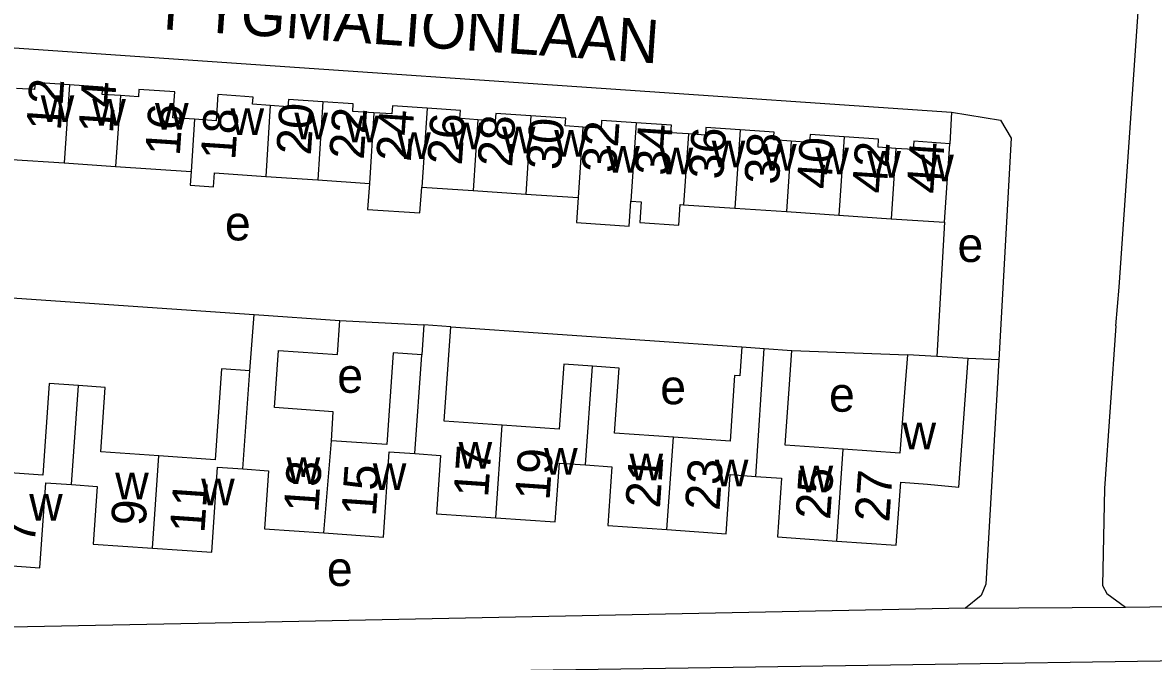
# Model space of a CAD drawing. Extents: x 161773 to 163836, y 384796 to 386521.
# Drawn here: x 162100.7 to 162231.1, y 385385.3 to 385459 of the extents above; entities that cross this region are included whole.
import ezdxf

# ---------------------------------------------------------------- set-up
doc = ezdxf.new("R2010")
doc.units = 0
for name, color, linetype in [('BLT_Basislijn', 7, 'Continuous'), ('BLT_Bebouwing', 7, 'Continuous'), ('BLT_Centroide', 7, 'Continuous'), ('BLT_Huisnummer', 7, 'Continuous'), ('BLT_Huisnummer_ tussenligend', 7, 'Continuous'), ('BLT_Onderverdeling_panden', 7, 'Continuous'), ('BLT_Straatnaam', 7, 'Continuous'), ('BLT_Vlakafsluiter', 7, 'Continuous')]:
    doc.layers.add(name, color=color, linetype=linetype)

msp = doc.modelspace()

# ---------------------------------------------------------------- linework, layer by layer
at = {"layer": 'BLT_Basislijn'}
for p, q in [((162227.1, 385428.51), (162229.61, 385464.38)), ((162207.77, 385448.67), (162207.58, 385445.05)), ((162206.97, 385435.98), (162206.09, 385420.48)), ((162073.2, 385429.05), (162127.39, 385425.34)), ((162226.73, 385424.03), (162227.1, 385428.51)), ((162137.26, 385424.66), (162146.95, 385424.15)), ((162150.05, 385423.93), (162183.62, 385421.6)), ((162189.37, 385421.2), (162202.7, 385420.69)), ((162213.23, 385420.13), (162209.72, 385420.26))]:
    msp.add_line(p, q, dxfattribs=at)
for points in [[(162064.18, 385429.67), (162066.19, 385455.73), (162067.14, 385457.13), (162068.27, 385458.04), (162069.62, 385458.2), (162127.01, 385454.24)], [(162127.01, 385454.24), (162207.77, 385448.67)], [(162207.77, 385448.67), (162213.44, 385447.78), (162214.68, 385445.68), (162213.23, 385420.13)], [(162226.73, 385424.03), (162225.44, 385405.29), (162225.21, 385394.09), (162225.68, 385393.16), (162227.85, 385391.57)], [(162213.23, 385420.13), (162211.74, 385394.22), (162211.21, 385392.92), (162209.4, 385391.45)], [(162209.4, 385391.45), (162124.85, 385389.78)], [(162227.85, 385391.57), (162239.06, 385391.72)], [(162491.39, 385389.88), (162477.53, 385388.68), (162443.23, 385388.4), (162414.61, 385388.14), (162283.63, 385386.13), (162154.1, 385384.19), (162114.46, 385383.57), (162055.94, 385383.24), (162018.32, 385384.67), (162015.46, 385385.35)], [(162124.85, 385389.78), (162063.81, 385388.58)]]:
    msp.add_lwpolyline(points, dxfattribs=at)
at = {"layer": 'BLT_Bebouwing'}
for p, q in [((162206.97, 385435.98), (162207.58, 385445.05)), ((162099.45, 385443.24), (162105.49, 385442.84)), ((162105.49, 385442.84), (162111.41, 385442.43)), ((162111.41, 385442.43), (162120.1, 385441.85)), ((162128.71, 385441.27), (162134.72, 385440.86)), ((162134.72, 385440.86), (162140.66, 385440.46)), ((162146.71, 385440.05), (162152.63, 385439.65)), ((162152.63, 385439.65), (162158.69, 385439.24)), ((162158.69, 385439.24), (162164.74, 385438.83)), ((162176.87, 385438.01), (162182.81, 385437.61)), ((162182.81, 385437.61), (162188.77, 385437.21)), ((162188.77, 385437.21), (162194.8, 385436.8)), ((162194.8, 385436.8), (162200.81, 385436.39)), ((162200.81, 385436.39), (162206.97, 385435.98)), ((162126.88, 385418.84), (162127.39, 385425.34)), ((162127.39, 385425.34), (162137.26, 385424.66)), ((162183.62, 385421.6), (162186.17, 385421.42)), ((162186.17, 385421.42), (162189.37, 385421.2))]:
    msp.add_line(p, q, dxfattribs=at)
for points in [[(162106.08, 385451.83), (162102.12, 385452.1), (162102.06, 385451.29), (162099.97, 385451.43)], [(162111.95, 385450.59), (162109.86, 385450.73), (162109.92, 385451.57), (162106.08, 385451.83)], [(162120.51, 385447.86), (162118.02, 385448.03), (162118.23, 385451.02), (162114.1, 385451.3), (162114.04, 385450.45), (162111.95, 385450.59)], [(162126.31, 385450.5), (162123.2, 385450.71), (162122.99, 385447.69), (162120.51, 385447.86)], [(162129.23, 385449.45), (162127.19, 385449.59), (162127.25, 385450.43), (162126.31, 385450.5)], [(162135.31, 385449.88), (162131.32, 385450.15), (162131.26, 385449.31), (162129.23, 385449.45)], [(162138.76, 385448.78), (162138.81, 385449.65), (162135.31, 385449.88)], [(162147.31, 385449.16), (162143.34, 385449.42), (162143.27, 385448.48), (162141.17, 385448.62)], [(162151.26, 385447.94), (162151.11, 385447.95), (162151.18, 385448.89), (162147.31, 385449.16)], [(162141.17, 385448.62), (162138.76, 385448.78)], [(162153.15, 385447.81), (162151.26, 385447.94)], [(162159.28, 385448.25), (162155.23, 385448.52), (162155.18, 385447.68), (162153.15, 385447.81)], [(162165.28, 385446.97), (162163.24, 385447.11), (162163.3, 385447.98), (162159.28, 385448.25)], [(162171.43, 385447.45), (162167.44, 385447.72), (162167.38, 385446.83), (162165.28, 385446.97)], [(162177.45, 385446.17), (162175.42, 385446.31), (162175.48, 385447.18), (162171.43, 385447.45)], [(162183.42, 385446.65), (162179.46, 385446.91), (162179.4, 385446.04), (162177.45, 385446.17)], [(162189.3, 385445.35), (162187.27, 385445.48), (162187.33, 385446.38), (162183.42, 385446.65)], [(162195.4, 385445.84), (162191.47, 385446.11), (162191.41, 385445.2), (162189.3, 385445.35)], [(162201.35, 385444.51), (162199.32, 385444.65), (162199.38, 385445.57), (162195.4, 385445.84)], [(162207.58, 385445.05), (162203.44, 385445.33), (162203.37, 385444.38), (162201.35, 385444.51)], [(162120.1, 385441.85), (162119.99, 385440.25), (162122.7, 385440.07), (162122.81, 385441.67), (162128.71, 385441.27)], [(162140.66, 385440.46), (162140.46, 385437.47), (162146.5, 385437.06), (162146.71, 385440.05)], [(162164.74, 385438.83), (162164.55, 385435.94), (162170.62, 385435.53), (162170.82, 385438.42)], [(162170.82, 385438.42), (162172, 385438.34), (162171.84, 385435.95), (162176.35, 385435.64), (162176.51, 385438.04), (162176.87, 385438.01)], [(162136.28, 385410.78), (162136.5, 385414.13), (162129.71, 385414.6), (162130.17, 385421.18), (162136.99, 385420.71), (162137.26, 385424.66)], [(162146.95, 385424.15), (162146.71, 385420.7)], [(162150.05, 385423.93), (162146.95, 385424.15)], [(162155.99, 385412.56), (162149.3, 385413.02), (162150.05, 385423.93)], [(162183.62, 385421.6), (162183.39, 385418.25), (162182.77, 385418.3), (162182.25, 385410.75), (162175.71, 385411.2)], [(162146.71, 385420.7), (162143.41, 385420.93), (162142.67, 385410.34), (162136.28, 385410.78)], [(162195.3, 385409.82), (162188.61, 385410.28), (162189.14, 385417.86), (162189.37, 385421.2)], [(162202.7, 385420.69), (162202.44, 385417.35), (162201.81, 385409.36), (162195.3, 385409.82)], [(162206.09, 385420.48), (162202.7, 385420.69)], [(162209.72, 385420.26), (162206.09, 385420.48)], [(162208.61, 385405.44), (162209.72, 385420.26)], [(162126.88, 385418.84), (162123.6, 385419.07), (162122.87, 385408.58), (162116.39, 385409.03)], [(162166.38, 385419.38), (162163.07, 385419.61), (162162.55, 385412.11), (162155.99, 385412.56)], [(162175.71, 385411.2), (162168.94, 385411.67), (162169.46, 385419.16), (162166.38, 385419.38)], [(162107.11, 385417.16), (162103.74, 385417.39), (162103, 385406.81), (162096.5, 385407.27)], [(162116.39, 385409.03), (162109.69, 385409.49), (162110.21, 385416.94), (162107.11, 385417.16)], [(162135.42, 385400.15), (162142.28, 385399.67), (162142.96, 385409.5), (162145.92, 385409.3)], [(162145.92, 385409.3), (162148.87, 385409.09), (162148.4, 385402.36), (162155.25, 385401.89)], [(162115.65, 385398.38), (162122.48, 385397.91), (162123.16, 385407.73), (162126.09, 385407.53)], [(162126.09, 385407.53), (162129.03, 385407.32), (162128.56, 385400.63), (162135.42, 385400.15)], [(162155.25, 385401.89), (162162.1, 385401.42), (162162.57, 385408.2), (162165.59, 385407.99)], [(162165.59, 385407.99), (162168.61, 385407.78), (162168.14, 385401.01), (162174.97, 385400.54)], [(162095.76, 385396.61), (162102.66, 385396.13), (162103.34, 385405.92), (162106.32, 385405.72)], [(162174.97, 385400.54), (162181.8, 385400.06), (162182.27, 385406.87), (162185.23, 385406.67)], [(162185.23, 385406.67), (162188.19, 385406.46), (162187.72, 385399.68), (162194.57, 385399.21)], [(162194.57, 385399.21), (162201.42, 385398.74), (162201.93, 385406.01), (162205.02, 385405.77), (162208.61, 385405.44)], [(162106.32, 385405.72), (162109.29, 385405.51), (162108.83, 385398.85), (162115.65, 385398.38)]]:
    msp.add_lwpolyline(points, dxfattribs=at)
at = {"layer": 'BLT_Onderverdeling_panden'}
for p, q in [((162106.08, 385451.83), (162105.49, 385442.84)), ((162111.95, 385450.59), (162111.41, 385442.43)), ((162129.23, 385449.45), (162128.71, 385441.27)), ((162135.31, 385449.88), (162134.72, 385440.86)), ((162147.31, 385449.16), (162146.71, 385440.05)), ((162120.51, 385447.86), (162120.1, 385441.85)), ((162141.17, 385448.62), (162140.66, 385440.46)), ((162153.15, 385447.81), (162152.63, 385439.65)), ((162159.28, 385448.25), (162158.69, 385439.24)), ((162165.28, 385446.97), (162164.74, 385438.83)), ((162171.43, 385447.45), (162170.82, 385438.42)), ((162183.42, 385446.65), (162182.81, 385437.61)), ((162177.45, 385446.17), (162176.87, 385438.01)), ((162189.3, 385445.35), (162188.77, 385437.21)), ((162195.4, 385445.84), (162194.8, 385436.8)), ((162201.35, 385444.51), (162200.81, 385436.39)), ((162185.23, 385406.67), (162186.17, 385421.42)), ((162145.92, 385409.3), (162146.71, 385420.7)), ((162126.09, 385407.53), (162126.88, 385418.84)), ((162165.59, 385407.99), (162166.38, 385419.38)), ((162106.32, 385405.72), (162107.11, 385417.16)), ((162155.25, 385401.89), (162155.99, 385412.56)), ((162174.97, 385400.54), (162175.71, 385411.2)), ((162135.42, 385400.15), (162136.28, 385410.78)), ((162194.57, 385399.21), (162195.3, 385409.82)), ((162115.65, 385398.38), (162116.39, 385409.03))]:
    msp.add_line(p, q, dxfattribs=at)
at = {"layer": 'BLT_Vlakafsluiter'}
msp.add_line((162209.4, 385391.45), (162227.85, 385391.57), dxfattribs=at)

# ---------------------------------------------------------------- texts
at = {"layer": 'BLT_Centroide'}
for s, p in [('w', (162102.77, 385447.55)), ('w', (162108.72, 385447.14)), ('w', (162115.95, 385446.66)), ('w', (162124.66, 385446.06)), ('w', (162132.02, 385445.56)), ('w', (162137.94, 385445.19)), ('w', (162143.89, 385443.3)), ('w', (162149.92, 385444.41)), ('w', (162155.95, 385443.95)), ('w', (162161.98, 385443.55)), ('w', (162180.14, 385442.33)), ('w', (162186.06, 385441.94)), ('w', (162167.98, 385441.7)), ('w', (162174.14, 385441.53)), ('w', (162192.09, 385441.52)), ('w', (162198.08, 385441.12)), ('w', (162204.19, 385440.72)), ('e', (162124.01, 385433.89)), ('e', (162208.47, 385431.4)), ('e', (162136.96, 385416.31)), ('e', (162174.2, 385414.99)), ('e', (162193.66, 385414.13)), ('w', (162202.14, 385409.8)), ('w', (162150.95, 385407.55)), ('w', (162160.81, 385406.86)), ('w', (162131.12, 385405.78)), ('w', (162170.66, 385406.2)), ('w', (162180.5, 385405.52)), ('w', (162111.36, 385404.03)), ('w', (162141.06, 385405.09)), ('w', (162190.27, 385404.83)), ('w', (162121.27, 385403.34)), ('w', (162101.44, 385401.58)), ('e', (162135.76, 385394.02))]:
    msp.add_text(s, height=4, dxfattribs=at).set_placement(p)
at = {"layer": 'BLT_Huisnummer'}
for s, rotation, p in [('12', 86.1323, (162105.09, 385446.49)), ('16', 86.132, (162118.8, 385443.57)), ('20', 86.1354, (162133.91, 385443.66)), ('24', 86.135, (162145.43, 385442.91)), ('28', 86.137, (162157.12, 385442.29)), ('32', 86.135, (162169.11, 385441.61)), ('36', 86.1375, (162181.44, 385440.86)), ('40', 86.1338, (162193.91, 385439.73)), ('44', 86.1348, (162206.58, 385439.2)), ('17', 86.038, (162154.35, 385404.17)), ('21', 86.0363, (162174.16, 385402.93)), ('13', 86.0308, (162134.77, 385402.42)), ('27', 86.0297, (162200.6, 385401.31)), ('9', 86.0354, (162114.86, 385400.88))]:
    msp.add_text(s, height=4, rotation=rotation, dxfattribs=at).set_placement(p)
at = {"layer": 'BLT_Huisnummer_ tussenligend'}
for s, rotation, p in [('14', 86.132, (162111.1, 385446.18)), ('18', 86.1354, (162125.19, 385443.09)), ('22', 86.135, (162140.01, 385443.15)), ('26', 86.137, (162151.32, 385442.5)), ('30', 86.135, (162162.73, 385441.94)), ('34', 86.1375, (162175.24, 385441.29)), ('38', 86.1338, (162187.87, 385440.26)), ('42', 86.1338, (162200.29, 385439.23)), ('19', 86.038, (162161.43, 385403.83)), ('23', 86.0363, (162181.03, 385402.65)), ('15', 86.0308, (162141.41, 385401.99)), ('25', 86.0363, (162193.78, 385401.61)), ('11', 86.0354, (162121.64, 385400.06)), ('7', 86.0375, (162102.08, 385398.81))]:
    msp.add_text(s, height=4, rotation=rotation, dxfattribs=at).set_placement(p)
at = {"layer": 'BLT_Straatnaam'}
msp.add_text('PYGMALIONLAAN', height=5, rotation=356.0339, dxfattribs=at).set_placement((162116.8, 385458.25))

doc.saveas('drawing.dxf')
